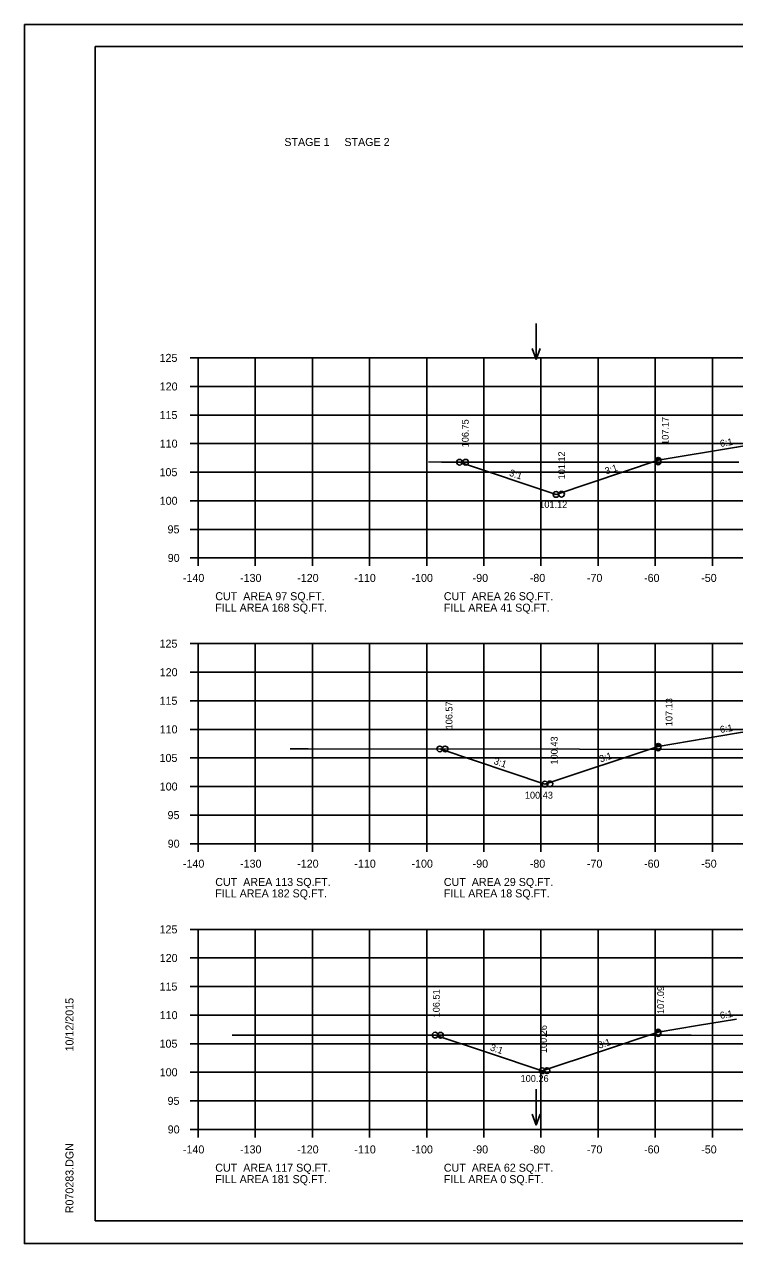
# Model space of a CAD drawing. Extents: x 1175611 to 1176402, y -433344 to -416213.
# Drawn here: x 1175610.6 to 1175734.9, y -430356.8 to -430143.5 of the extents above; entities that cross this region are included whole.
import ezdxf

# ---------------------------------------------------------------- set-up
doc = ezdxf.new("R2010")
doc.units = 0
for name, color, linetype in [('Default', 7, 'Continuous'), ('R_Axis', 7, 'Continuous'), ('R_Axis Annot', 7, 'Continuous'), ('R_Border', 7, 'Continuous'), ('R_Exist Surface', 7, 'Continuous'), ('R_Fin Surface', 7, 'Continuous'), ('R_Grid', 7, 'Continuous'), ('R_No Plot', 7, 'Continuous'), ('R_Water Annot', 7, 'Continuous'), ('R_Xsect Elev', 7, 'Continuous'), ('R_Xsect Slope', 7, 'Continuous')]:
    doc.layers.add(name, color=color, linetype=linetype)

msp = doc.modelspace()

# ---------------------------------------------------------------- linework, layer by layer
at = {"layer": 'R_Axis'}
for p, q in [((1175639.57, -430201.82), (1175640.97, -430201.82)), ((1175640.97, -430236.82), (1175640.97, -430201.82)), ((1175639.57, -430206.82), (1175640.97, -430206.82)), ((1175639.57, -430211.82), (1175640.97, -430211.82)), ((1175639.57, -430216.82), (1175640.97, -430216.82)), ((1175639.57, -430221.82), (1175640.97, -430221.82)), ((1175639.57, -430226.82), (1175640.97, -430226.82)), ((1175639.57, -430231.82), (1175640.97, -430231.82)), ((1175639.57, -430236.82), (1175640.97, -430236.82)), ((1175640.97, -430236.82), (1175920.97, -430236.82)), ((1175640.97, -430238.22), (1175640.97, -430236.82)), ((1175650.97, -430238.22), (1175650.97, -430236.82)), ((1175660.97, -430238.22), (1175660.97, -430236.82)), ((1175670.97, -430238.22), (1175670.97, -430236.82)), ((1175680.97, -430238.22), (1175680.97, -430236.82)), ((1175690.97, -430238.22), (1175690.97, -430236.82)), ((1175700.97, -430238.22), (1175700.97, -430236.82)), ((1175710.97, -430238.22), (1175710.97, -430236.82)), ((1175720.97, -430238.22), (1175720.97, -430236.82)), ((1175730.97, -430238.22), (1175730.97, -430236.82)), ((1175639.57, -430251.82), (1175640.97, -430251.82)), ((1175640.97, -430286.82), (1175640.97, -430251.82)), ((1175639.57, -430256.82), (1175640.97, -430256.82)), ((1175639.57, -430261.82), (1175640.97, -430261.82)), ((1175639.57, -430266.82), (1175640.97, -430266.82)), ((1175639.57, -430271.82), (1175640.97, -430271.82)), ((1175639.57, -430276.82), (1175640.97, -430276.82)), ((1175639.57, -430281.82), (1175640.97, -430281.82)), ((1175639.57, -430286.82), (1175640.97, -430286.82)), ((1175640.97, -430286.82), (1175920.97, -430286.82)), ((1175640.97, -430288.22), (1175640.97, -430286.82)), ((1175650.97, -430288.22), (1175650.97, -430286.82)), ((1175660.97, -430288.22), (1175660.97, -430286.82)), ((1175670.97, -430288.22), (1175670.97, -430286.82)), ((1175680.97, -430288.22), (1175680.97, -430286.82)), ((1175690.97, -430288.22), (1175690.97, -430286.82)), ((1175700.97, -430288.22), (1175700.97, -430286.82)), ((1175710.97, -430288.22), (1175710.97, -430286.82)), ((1175720.97, -430288.22), (1175720.97, -430286.82)), ((1175730.97, -430288.22), (1175730.97, -430286.82)), ((1175639.57, -430301.82), (1175640.97, -430301.82)), ((1175640.97, -430336.82), (1175640.97, -430301.82)), ((1175639.57, -430306.82), (1175640.97, -430306.82)), ((1175639.57, -430311.82), (1175640.97, -430311.82)), ((1175639.57, -430316.82), (1175640.97, -430316.82)), ((1175639.57, -430321.82), (1175640.97, -430321.82)), ((1175639.57, -430326.82), (1175640.97, -430326.82)), ((1175639.57, -430331.82), (1175640.97, -430331.82)), ((1175639.57, -430336.82), (1175640.97, -430336.82)), ((1175640.97, -430336.82), (1175920.97, -430336.82)), ((1175640.97, -430338.22), (1175640.97, -430336.82)), ((1175650.97, -430338.22), (1175650.97, -430336.82)), ((1175660.97, -430338.22), (1175660.97, -430336.82)), ((1175670.97, -430338.22), (1175670.97, -430336.82)), ((1175680.97, -430338.22), (1175680.97, -430336.82)), ((1175690.97, -430338.22), (1175690.97, -430336.82)), ((1175700.97, -430338.22), (1175700.97, -430336.82)), ((1175710.97, -430338.22), (1175710.97, -430336.82)), ((1175720.97, -430338.22), (1175720.97, -430336.82)), ((1175730.97, -430338.22), (1175730.97, -430336.82))]:
    msp.add_line(p, q, dxfattribs=at)
at = {"layer": 'R_Border'}
for p, q in [((1175622.97, -430147.36), (1175939.15, -430147.36)), ((1175622.97, -430352.82), (1175622.97, -430147.36)), ((1175622.97, -430352.82), (1175622.97, -430352.82)), ((1175939.15, -430352.82), (1175622.97, -430352.82))]:
    msp.add_line(p, q, dxfattribs=at)
at = {"layer": 'R_Exist Surface'}
for points in [[(1175681.29, -430220), (1175683.57, -430220.06), (1175683.96, -430220.07), (1175690.55, -430220.08), (1175735.61, -430220.06)], [(1175657.1, -430270.23), (1175657.35, -430270.23), (1175660.22, -430270.22), (1175707.72, -430270.28), (1175737.11, -430270.34)], [(1175646.93, -430320.33), (1175647.1, -430320.33), (1175650.01, -430320.33), (1175715.56, -430320.35), (1175727.28, -430320.35), (1175738.48, -430320.37)]]:
    msp.add_lwpolyline(points, dxfattribs=at)
at = {"layer": 'R_Fin Surface'}
for points in [[(1175686.73, -430220.07), (1175703.6, -430225.7), (1175721.47, -430219.74), (1175735.2, -430217.45), (1175743.47, -430216.07), (1175749.47, -430215.83), (1175751.47, -430215.79), (1175780.97, -430215.2), (1175810.47, -430215.79), (1175812.47, -430215.83), (1175818.47, -430216.07), (1175826.75, -430217.45), (1175840.47, -430219.74), (1175850.47, -430223.07)], [(1175686.73, -430220.07), (1175703.6, -430225.7), (1175721.47, -430219.74), (1175735.2, -430217.45), (1175743.47, -430216.07), (1175749.47, -430215.83), (1175751.47, -430215.79), (1175780.97, -430215.2), (1175810.47, -430215.79), (1175812.47, -430215.83), (1175818.47, -430216.07), (1175826.75, -430217.45), (1175840.47, -430219.74), (1175850.47, -430223.07)], [(1175683.25, -430270.25), (1175701.66, -430276.39), (1175721.47, -430269.79), (1175735.2, -430267.5), (1175743.47, -430266.12), (1175749.47, -430265.88), (1175751.47, -430265.84), (1175780.97, -430265.25), (1175810.47, -430265.84), (1175812.47, -430265.88), (1175818.47, -430266.12), (1175826.75, -430267.5), (1175840.47, -430269.79), (1175850.2, -430273.03)], [(1175683.25, -430270.25), (1175701.66, -430276.39), (1175721.47, -430269.79), (1175735.2, -430267.5), (1175743.47, -430266.12), (1175749.47, -430265.88), (1175751.47, -430265.84), (1175780.97, -430265.25), (1175810.47, -430265.84), (1175812.47, -430265.88), (1175818.47, -430266.12), (1175826.75, -430267.5), (1175840.47, -430269.79), (1175850.47, -430273.12), (1175851.87, -430272.65)], [(1175682.44, -430320.31), (1175691.98, -430323.49), (1175701.19, -430326.56), (1175711.57, -430323.1), (1175721.47, -430319.8), (1175728.34, -430318.66), (1175735.2, -430317.51)], [(1175682.44, -430320.31), (1175691.98, -430323.49), (1175701.19, -430326.56), (1175711.57, -430323.1), (1175721.47, -430319.8), (1175728.34, -430318.66), (1175735.2, -430317.51)]]:
    msp.add_lwpolyline(points, dxfattribs=at)
at = {"layer": 'R_Grid'}
for p, q in [((1175640.97, -430201.82), (1175920.97, -430201.82)), ((1175640.97, -430236.82), (1175640.97, -430201.82)), ((1175650.97, -430236.82), (1175650.97, -430201.82)), ((1175660.97, -430236.82), (1175660.97, -430201.82)), ((1175670.97, -430236.82), (1175670.97, -430201.82)), ((1175680.97, -430236.82), (1175680.97, -430201.82)), ((1175690.97, -430236.82), (1175690.97, -430201.82)), ((1175700.97, -430236.82), (1175700.97, -430201.82)), ((1175710.97, -430236.82), (1175710.97, -430201.82)), ((1175720.97, -430236.82), (1175720.97, -430201.82)), ((1175730.97, -430236.82), (1175730.97, -430201.82)), ((1175640.97, -430206.82), (1175920.97, -430206.82)), ((1175640.97, -430211.82), (1175920.97, -430211.82)), ((1175640.97, -430216.82), (1175920.97, -430216.82)), ((1175640.97, -430221.82), (1175920.97, -430221.82)), ((1175640.97, -430226.82), (1175920.97, -430226.82)), ((1175640.97, -430231.82), (1175920.97, -430231.82)), ((1175640.97, -430236.82), (1175920.97, -430236.82)), ((1175640.97, -430251.82), (1175920.97, -430251.82)), ((1175640.97, -430286.82), (1175640.97, -430251.82)), ((1175650.97, -430286.82), (1175650.97, -430251.82)), ((1175660.97, -430286.82), (1175660.97, -430251.82)), ((1175670.97, -430286.82), (1175670.97, -430251.82)), ((1175680.97, -430286.82), (1175680.97, -430251.82)), ((1175690.97, -430286.82), (1175690.97, -430251.82)), ((1175700.97, -430286.82), (1175700.97, -430251.82)), ((1175710.97, -430286.82), (1175710.97, -430251.82)), ((1175720.97, -430286.82), (1175720.97, -430251.82)), ((1175730.97, -430286.82), (1175730.97, -430251.82)), ((1175640.97, -430256.82), (1175920.97, -430256.82)), ((1175640.97, -430261.82), (1175920.97, -430261.82)), ((1175640.97, -430266.82), (1175920.97, -430266.82)), ((1175640.97, -430271.82), (1175920.97, -430271.82)), ((1175640.97, -430276.82), (1175920.97, -430276.82)), ((1175640.97, -430281.82), (1175920.97, -430281.82)), ((1175640.97, -430286.82), (1175920.97, -430286.82)), ((1175640.97, -430301.82), (1175920.97, -430301.82)), ((1175640.97, -430336.82), (1175640.97, -430301.82)), ((1175650.97, -430336.82), (1175650.97, -430301.82)), ((1175660.97, -430336.82), (1175660.97, -430301.82)), ((1175670.97, -430336.82), (1175670.97, -430301.82)), ((1175680.97, -430336.82), (1175680.97, -430301.82)), ((1175690.97, -430336.82), (1175690.97, -430301.82)), ((1175700.97, -430336.82), (1175700.97, -430301.82)), ((1175710.97, -430336.82), (1175710.97, -430301.82)), ((1175720.97, -430336.82), (1175720.97, -430301.82)), ((1175730.97, -430336.82), (1175730.97, -430301.82)), ((1175640.97, -430306.82), (1175920.97, -430306.82)), ((1175640.97, -430311.82), (1175920.97, -430311.82)), ((1175640.97, -430316.82), (1175920.97, -430316.82)), ((1175640.97, -430321.82), (1175920.97, -430321.82)), ((1175640.97, -430326.82), (1175920.97, -430326.82)), ((1175640.97, -430331.82), (1175920.97, -430331.82)), ((1175640.97, -430336.82), (1175920.97, -430336.82))]:
    msp.add_line(p, q, dxfattribs=at)
at = {"layer": 'R_No Plot'}
for p, q in [((1175610.57, -430143.46), (1175943.91, -430143.46)), ((1175610.57, -430356.8), (1175943.91, -430356.8))]:
    msp.add_line(p, q, dxfattribs=at)
msp.add_lwpolyline([(1175610.57, -430143.46), (1175943.91, -430143.46), (1175943.91, -430356.8), (1175610.57, -430356.8)], close=True, dxfattribs=at)
for centre in [(1175686.73, -430220.07), (1175686.73, -430220.07), (1175687.79, -430220.08), (1175721.47, -430219.74), (1175721.47, -430220.03), (1175703.6, -430225.7), (1175704.56, -430225.67), (1175683.25, -430270.25), (1175683.25, -430270.25), (1175684.19, -430270.25), (1175721.47, -430269.79), (1175721.47, -430270.05), (1175701.66, -430276.39), (1175702.52, -430276.36), (1175682.44, -430320.31), (1175682.44, -430320.31), (1175683.41, -430320.34), (1175721.47, -430319.8), (1175721.47, -430320.05), (1175701.19, -430326.56), (1175702.01, -430326.54)]:
    msp.add_circle(centre, 0.5, dxfattribs=at)
at = {"layer": 'R_Water Annot'}
for p, q in [((1175700.12, -430195.83), (1175700.12, -430202.12)), ((1175700.12, -430202.12), (1175699.42, -430200.19)), ((1175700.12, -430202.12), (1175700.82, -430200.19)), ((1175700.12, -430329.78), (1175700.12, -430336.07)), ((1175700.12, -430336.07), (1175699.42, -430334.14)), ((1175700.12, -430336.07), (1175700.82, -430334.14))]:
    msp.add_line(p, q, dxfattribs=at)

# ---------------------------------------------------------------- texts
at = {"layer": 'Default'}
for s, p in [('STAGE 1     STAGE 2', (1175656.06, -430164.74)), ('CUT  AREA 97 SQ.FT.', (1175643.97, -430244.22)), ('CUT  AREA 26 SQ.FT.', (1175683.97, -430244.22)), ('FILL AREA 168 SQ.FT.', (1175643.97, -430246.22)), ('FILL AREA 41 SQ.FT.', (1175683.97, -430246.22)), ('CUT  AREA 113 SQ.FT.', (1175643.97, -430294.22)), ('CUT  AREA 29 SQ.FT.', (1175683.97, -430294.22)), ('FILL AREA 182 SQ.FT.', (1175643.97, -430296.22)), ('FILL AREA 18 SQ.FT.', (1175683.97, -430296.22)), ('CUT  AREA 117 SQ.FT.', (1175643.97, -430344.22)), ('CUT  AREA 62 SQ.FT.', (1175683.97, -430344.22)), ('FILL AREA 181 SQ.FT.', (1175643.97, -430346.22)), ('FILL AREA 0 SQ.FT.', (1175683.97, -430346.22))]:
    msp.add_text(s, height=1.4, dxfattribs=at).set_placement(p)
at = {"layer": 'R_Axis Annot'}
for s, p in [('125', (1175634.22, -430202.52)), ('120', (1175634.25, -430207.52)), ('115', (1175634.22, -430212.52)), ('110', (1175634.25, -430217.52)), ('105', (1175634.22, -430222.52)), ('100', (1175634.25, -430227.52)), ('95', (1175635.62, -430232.52)), ('90', (1175635.65, -430237.52)), ('-140', (1175638.31, -430241.02)), ('-130', (1175648.31, -430241.02)), ('-120', (1175658.31, -430241.02)), ('-110', (1175668.31, -430241.02)), ('-100', (1175678.31, -430241.02)), ('-90', (1175689.01, -430241.02)), ('-80', (1175699.01, -430241.02)), ('-70', (1175709.01, -430241.02)), ('-60', (1175719.01, -430241.02)), ('-50', (1175729.01, -430241.02)), ('125', (1175634.22, -430252.52)), ('120', (1175634.25, -430257.52)), ('115', (1175634.22, -430262.52)), ('110', (1175634.25, -430267.52)), ('105', (1175634.22, -430272.52)), ('100', (1175634.25, -430277.52)), ('95', (1175635.62, -430282.52)), ('90', (1175635.65, -430287.52)), ('-140', (1175638.31, -430291.02)), ('-130', (1175648.31, -430291.02)), ('-120', (1175658.31, -430291.02)), ('-110', (1175668.31, -430291.02)), ('-100', (1175678.31, -430291.02)), ('-90', (1175689.01, -430291.02)), ('-80', (1175699.01, -430291.02)), ('-70', (1175709.01, -430291.02)), ('-60', (1175719.01, -430291.02)), ('-50', (1175729.01, -430291.02)), ('125', (1175634.22, -430302.52)), ('120', (1175634.25, -430307.52)), ('115', (1175634.22, -430312.52)), ('110', (1175634.25, -430317.52)), ('105', (1175634.22, -430322.52)), ('100', (1175634.25, -430327.52)), ('95', (1175635.62, -430332.52)), ('90', (1175635.65, -430337.52)), ('-140', (1175638.31, -430341.02)), ('-130', (1175648.31, -430341.02)), ('-120', (1175658.31, -430341.02)), ('-110', (1175668.31, -430341.02)), ('-100', (1175678.31, -430341.02)), ('-90', (1175689.01, -430341.02)), ('-80', (1175699.01, -430341.02)), ('-70', (1175709.01, -430341.02)), ('-60', (1175719.01, -430341.02)), ('-50', (1175729.01, -430341.02))]:
    msp.add_text(s, height=1.4, dxfattribs=at).set_placement(p)
at = {"layer": 'R_Border'}
for s, p in [('10/12/2015', (1175619.16, -430323.18)), ('R070283.DGN', (1175619.16, -430351.49))]:
    msp.add_text(s, height=1.4, rotation=90, dxfattribs=at).set_placement(p)
at = {"layer": 'R_Xsect Elev'}
for s, p in [('107.17', (1175723.33, -430217.05)), ('106.75', (1175688.32, -430217.47)), ('101.12', (1175705.19, -430223.09)), ('106.57', (1175685.48, -430266.83)), ('107.13', (1175723.98, -430266.27)), ('100.43', (1175703.89, -430272.97)), ('106.51', (1175683.25, -430317.22)), ('107.09', (1175722.51, -430316.63)), ('100.26', (1175702, -430323.47))]:
    msp.add_text(s, height=1.2, rotation=90, dxfattribs=at).set_placement(p)
for s, p in [('101.12', (1175700.66, -430228.07)), ('100.43', (1175698.15, -430278.94)), ('100.26', (1175697.4, -430328.51))]:
    msp.add_text(s, height=1.2, dxfattribs=at).set_placement(p)
at = {"layer": 'R_Xsect Slope'}
for s, rotation, p in [('6:1', 9.4623, (1175732.39, -430217.41)), ('3:1', 18.4349, (1175712.38, -430222.24)), ('3:1', 341.5651, (1175695.32, -430222.41)), ('6:1', 9.4623, (1175732.39, -430267.46)), ('3:1', 341.5651, (1175692.61, -430272.85)), ('3:1', 18.4349, (1175711.41, -430272.61)), ('6:1', 9.4623, (1175732.39, -430317.48)), ('3:1', 18.4349, (1175711.17, -430322.71)), ('3:1', 341.5651, (1175691.98, -430322.96))]:
    msp.add_text(s, height=1.2, rotation=rotation, dxfattribs=at).set_placement(p)

doc.saveas('drawing.dxf')
